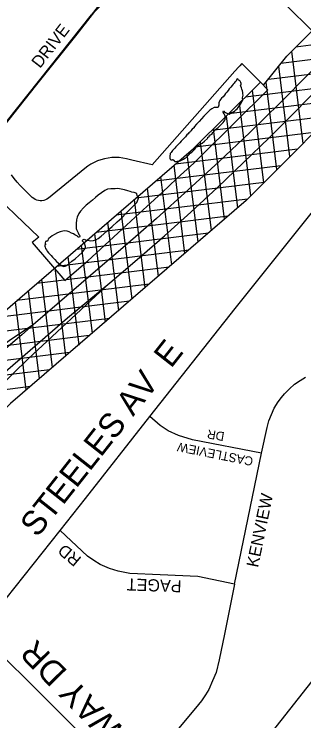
# Model space of a CAD drawing. Extents: x 586326 to 623965, y 4819854 to 4857850.
# Drawn here: x 608134 to 608733, y 4842936 to 4844397 of the extents above; entities that cross this region are included whole.
import ezdxf

# ---------------------------------------------------------------- set-up
doc = ezdxf.new("R2010")
doc.units = 0
for name, color, linetype in [('407 Parkway Belt', 7, 'Continuous'), ('Lots_Concessions', 7, 'Continuous'), ('Major Rds and Hwys', 7, 'Continuous'), ('Major Rds Lbls', 7, 'Continuous'), ('Minor Rd Lbls', 7, 'Continuous'), ('Minor Rds', 7, 'Continuous'), ('Park Outlines', 7, 'Continuous'), ('Proposed Secondary Rds', 7, 'Continuous'), ('Secondary Rds Lbls', 7, 'Continuous'), ('SWM Ponds', 7, 'Continuous')]:
    doc.layers.add(name, color=color, linetype=linetype)

msp = doc.modelspace()

# ---------------------------------------------------------------- linework, layer by layer
at = {"layer": '407 Parkway Belt'}
for p, q in [((608776.9, 4844336.3), (608716.8, 4844328.9)), ((608731.3, 4844129.5), (608707.9, 4844320.1)), ((608803.6, 4844309.3), (608685.2, 4844294.8)), ((608704.4, 4844102.5), (608681.4, 4844289.4)), ((608830.2, 4844282.4), (608660.3, 4844261.5)), ((608856.7, 4844255.4), (608612.5, 4844225.4)), ((608677.5, 4844075.4), (608655.3, 4844255.9)), ((608650.6, 4844048.4), (608627.1, 4844239.9)), ((608822.4, 4844221), (608577.7, 4844190.9)), ((608623.7, 4844021.4), (608600.1, 4844213.2)), ((608788.1, 4844186.6), (608542.9, 4844156.4)), ((608596.5, 4843996.5), (608573.2, 4844186.5)), ((608569.2, 4843972.9), (608546.2, 4844159.8)), ((608753.8, 4844152.1), (608508.1, 4844121.9)), ((608541.9, 4843949.3), (608519.3, 4844133)), ((608719.6, 4844117.7), (608467.7, 4844086.8)), ((608514.5, 4843925.6), (608492.2, 4844107.8)), ((608685.3, 4844083.2), (608426.7, 4844051.5)), ((608487.2, 4843902), (608464.8, 4844084.3)), ((608459.9, 4843878.3), (608437.5, 4844060.8)), ((608651, 4844048.8), (608385.8, 4844016.3)), ((608432.6, 4843854.7), (608410.2, 4844037.2)), ((608616.7, 4844014.4), (608344.9, 4843981)), ((608405.2, 4843831), (608382.8, 4844013.7)), ((608576.5, 4843979.2), (608303.9, 4843945.7)), ((608377.9, 4843807.4), (608355.5, 4843990.1)), ((608350.6, 4843783.7), (608328.1, 4843966.6)), ((608535.8, 4843944), (608263, 4843910.5)), ((608323.3, 4843760.1), (608300.8, 4843943.1)), ((608495.1, 4843908.8), (608222, 4843875.2)), ((608296, 4843736.4), (608273.5, 4843919.5)), ((608268.6, 4843712.8), (608246.1, 4843896)), ((608454.4, 4843873.5), (608181.1, 4843840)), ((608241.1, 4843690.5), (608218.8, 4843872.5)), ((608213.9, 4843666.4), (608191.5, 4843848.9)), ((608413.7, 4843838.3), (608140.2, 4843804.7)), ((608186.5, 4843643.1), (608164.1, 4843825.4)), ((608373, 4843803.1), (608099.2, 4843769.5)), ((608159.1, 4843620.3), (608136.8, 4843801.8)), ((608332.3, 4843767.9), (608058.3, 4843734.2)), ((608289.4, 4843732.4), (608017.3, 4843699)), ((608248.8, 4843697.2), (607976.4, 4843663.7)), ((608207.1, 4843661.8), (607935.5, 4843628.5)), ((608167.9, 4843626.8), (607894.5, 4843593.2))]:
    msp.add_line(p, q, dxfattribs=at)
msp.add_lwpolyline([(607792.2, 4843393.5), (607628.2, 4843560.6), (607658.3, 4843596.8), (607714.3, 4843550.9), (607739, 4843575.7), (607891.2, 4843590.3), (608505, 4844118.9), (608643.6, 4844256.2), (608649.9, 4844249.9), (608697.6, 4844309.7), (608750.9, 4844362.7), (608856.8, 4844255.5), (608614.1, 4844011.8), (608126.7, 4843592.1), (607928.6, 4843395.3), (607929.7, 4843335), (608067.6, 4843161.7), (608064.1, 4843157.3), (608049.6, 4843156.6), (608043.7, 4843150.8), (608038.4, 4843142.6)], close=True, dxfattribs=at)
at = {"layer": 'Lots_Concessions'}
for p, q in [((608384.2, 4844511.9), (608263.7, 4844355.7)), ((608263.7, 4844355.7), (608384.2, 4844511.9)), ((608263.7, 4844355.7), (608178, 4844248.1)), ((608178, 4844248.1), (608263.7, 4844355.7)), ((608178, 4844248.1), (608055.8, 4844094.8)), ((608353.8, 4842513.9), (609345.5, 4843776))]:
    msp.add_line(p, q, dxfattribs=at)
at = {"layer": 'Major Rds and Hwys'}
for points in [[(608791.1, 4844321.9), (608744.1, 4844273.8), (608683.1, 4844212.8), (608621.3, 4844152.4), (608557.5, 4844091.8), (608494.1, 4844033.4), (608428.8, 4843974.2), (608363.8, 4843917.8), (608297.5, 4843861.3), (608173.8, 4843754.2)], [(608332, 4843841.4), (608388.5, 4843889.4), (608444.9, 4843938.8), (608499.3, 4843987.3), (608554.4, 4844038.3), (608608.6, 4844089.8), (608661.1, 4844140.8), (608714, 4844193.8), (608765.1, 4844246.3), (608813.6, 4844297.9)], [(608414.5, 4843565.3), (608591, 4843788), (608913.4, 4844191.7)], [(608039.9, 4843140.2), (608033.8, 4843148), (607916.3, 4843298.7), (607909.4, 4843310.3), (607906.5, 4843316.3), (607903.7, 4843323.2), (607899.4, 4843336.4), (607896.8, 4843349.3), (607895.4, 4843362.2), (607895.3, 4843375.8), (607896.9, 4843389.2), (607899.5, 4843402.3), (607903.6, 4843414.9), (607909.1, 4843426.8), (607916.1, 4843438.1), (607923.6, 4843449.4), (607932.7, 4843459.4), (607941.1, 4843467), (608163.5, 4843684.2), (608332, 4843841.4)], [(607966.2, 4843528.2), (608244.3, 4843768.9), (608288.7, 4843805.4), (608332, 4843841.4)], [(608173.8, 4843754.2), (608126.9, 4843723.4), (607959.8, 4843597.3), (607942.8, 4843588.4), (607926.5, 4843580.7), (607908.3, 4843574.4), (607890.3, 4843569.2), (607877.4, 4843566.4), (607865.5, 4843564.3), (607804, 4843560.2), (607796.8, 4843559.2), (607783.5, 4843556.8), (607770.6, 4843552.4), (607763.1, 4843549.4), (607756.1, 4843545.2), (607748.2, 4843540.9), (607741.6, 4843536.4), (607708.2, 4843506.7), (607694.3, 4843491.3)], [(608173.8, 4843754.2), (608150.2, 4843733.7), (607780.7, 4843418.4), (607776.5, 4843414.6), (607772.3, 4843410.8)], [(608229.4, 4843329.2), (608281.7, 4843395.2), (608414.5, 4843565.3)], [(608061.4, 4843118.2), (608229.4, 4843329.2)], [(608377.7, 4842804.3), (608061.4, 4843118.2)]]:
    msp.add_lwpolyline(points, dxfattribs=at)
at = {"layer": 'Minor Rds'}
for points in [[(608791.1, 4844321.9), (608749.1, 4844363.6), (608648.4, 4844463.7), (608648, 4844464.2), (608434, 4844677), (608431, 4844680.6), (608428.7, 4844683.9), (608427.3, 4844687.1), (608425.4, 4844693.7)], [(608645.5, 4843489.5), (608656.9, 4843542), (608660.9, 4843555.7), (608666, 4843569.4), (608672, 4843582), (608680.3, 4843595.5), (608687.1, 4843604.5), (608693.3, 4843611.9), (608703.6, 4843622.4), (608713.8, 4843631.5), (608725.5, 4843639.7), (608736.4, 4843646.3)], [(608645.5, 4843489.5), (608502.6, 4843516.8), (608474, 4843525.6), (608452.6, 4843535.6), (608436.2, 4843546.7), (608414.5, 4843565.3)], [(608589.7, 4843218.1), (608645.5, 4843489.5)], [(608589.7, 4843218.1), (608513.7, 4843234.5), (608436.4, 4843237.8), (608373.3, 4843240.4), (608349.5, 4843245), (608331.2, 4843250.9), (608311.9, 4843258.8), (608298.7, 4843267.4), (608286.2, 4843276.1), (608229.4, 4843329.2)], [(608589.7, 4843218.1), (608569.2, 4843115.1), (608558.1, 4843062), (608551.5, 4843036), (608544.3, 4843018.4), (608536.6, 4843000.8), (608529.9, 4842989.5), (608521.7, 4842977), (608509.3, 4842962.2), (608377.7, 4842804.3)]]:
    msp.add_lwpolyline(points, dxfattribs=at)
at = {"layer": 'Park Outlines'}
msp.add_lwpolyline([(608118.6, 4843999.7), (608137.2, 4843981.8), (608185.1, 4843935.8), (608171.9, 4843925), (608239.3, 4843846.4), (608286.8, 4843886.9), (608366.4, 4843960.3), (608393.5, 4843985.2), (608416, 4844006), (608441, 4844029), (608455, 4844042), (608470.7, 4844057.1), (608485, 4844070.1), (608506, 4844089), (608520.7, 4844103.6), (608658.6, 4844240.1), (608643.6, 4844256.1), (608629.7, 4844269.9), (608609.4, 4844289.8), (608604.6, 4844294.6), (608600.6, 4844290.1), (608598.6, 4844287.9), (608590.7, 4844278.9), (608419.9, 4844085.3), (608377.7, 4844095.2), (608366.6, 4844097.8), (608359.1, 4844099.3), (608351.5, 4844100.2), (608343.9, 4844100.5), (608336.2, 4844100.2), (608328.6, 4844099.3), (608321.1, 4844097.9), (608313.7, 4844095.8), (608306.5, 4844093.3), (608299.6, 4844090.2), (608293, 4844086.6), (608286.7, 4844082.5), (608280.7, 4844078), (608205, 4844016.4), (608202, 4844014.4), (608198.8, 4844012.7), (608195.4, 4844011.6), (608191.8, 4844011), (608188.2, 4844010.9), (608184.6, 4844011.3), (608181.1, 4844012.2), (608177.8, 4844013.6), (608174.7, 4844015.5), (608171.9, 4844017.8), (608153.3, 4844035.7), (608146.7, 4844042.4), (608140.4, 4844049.4), (608134.4, 4844056.7), (608128.8, 4844064.3)], dxfattribs=at)
at = {"layer": 'Proposed Secondary Rds'}
msp.add_lwpolyline([(607543, 4843902.7), (607869.6, 4843962.6), (607887.2, 4843965.9), (607906.8, 4843970.5), (607918.4, 4843974.9), (607932.9, 4843981.3), (607960.2, 4843996.9), (607976.5, 4844008.1), (607986.3, 4844015.5), (607990.6, 4844019.3), (607994.1, 4844023.2), (608026.3, 4844058.5), (608047.1, 4844085), (608074.5, 4844119.7), (608077.3, 4844123.2), (608294, 4844395.6), (608333.4, 4844436.3), (608347.6, 4844447.5), (608361.3, 4844457.1), (608378, 4844466.9), (608389.3, 4844472.3)], dxfattribs=at)
at = {"layer": 'SWM Ponds'}
for points in [[(608460.1, 4844113.2), (608458.7, 4844110.9), (608457, 4844108.5), (608456.6, 4844106.3), (608456.2, 4844104.3), (608455.9, 4844101.4), (608456, 4844098.9), (608456.9, 4844097.3), (608458.2, 4844095.9), (608458.7, 4844095.5), (608459.4, 4844095.5), (608460.9, 4844095.8), (608461.7, 4844095.7), (608461.9, 4844096.1), (608462.3, 4844096.2), (608464.2, 4844094.9), (608464.7, 4844094.4), (608465.2, 4844093.9), (608465.5, 4844093.2), (608465.5, 4844092.6), (608466.6, 4844092.4), (608468.2, 4844092.5), (608471.3, 4844092.6), (608474.3, 4844093.1), (608477.2, 4844093.9), (608480.3, 4844095.1), (608484.3, 4844096.7), (608486.7, 4844098.1), (608489.3, 4844100), (608492.7, 4844103.4), (608496, 4844107), (608498.4, 4844109.3), (608501.6, 4844111.8), (608505.3, 4844114.9), (608508, 4844118), (608509.6, 4844120.6), (608511, 4844123), (608516.2, 4844126.2), (608519.5, 4844128.4), (608522.6, 4844130.2), (608527.9, 4844134.4), (608533.8, 4844139.7), (608534.6, 4844141.1), (608534.8, 4844142.7), (608537.1, 4844143.2), (608537.6, 4844145.1), (608539.6, 4844145.9), (608539.6, 4844147.1), (608543.3, 4844148.9), (608543.3, 4844150), (608545.1, 4844152), (608548.4, 4844155.3), (608550.6, 4844158.1), (608555.7, 4844162.7), (608559.9, 4844166.4), (608563.7, 4844170), (608566.3, 4844172.9), (608568.5, 4844175.3), (608569.7, 4844177.3), (608570.6, 4844179.7), (608570.9, 4844182.4), (608570.5, 4844185.6), (608569.7, 4844188.3), (608568.7, 4844190.9), (608566.5, 4844193.9), (608566.2, 4844195), (608566.3, 4844195.9), (608567.1, 4844196.6), (608568.1, 4844196.3), (608569.3, 4844194.8), (608571.3, 4844193.7), (608574.2, 4844192.1), (608576.8, 4844190.4), (608579, 4844190), (608581.6, 4844191.8), (608583.6, 4844193.3), (608585.5, 4844194.1), (608587.7, 4844194.7), (608590.5, 4844196.9), (608592.7, 4844198.8), (608595.1, 4844200.9), (608597.2, 4844203.5), (608598.6, 4844206), (608602.2, 4844210.8), (608604.3, 4844214.1), (608605.7, 4844217.1), (608606.7, 4844219.2), (608606.8, 4844220.5), (608606.4, 4844221.8), (608606.3, 4844223.5), (608607, 4844226.3), (608607.4, 4844229.2), (608607.2, 4844231.9), (608606.7, 4844235), (608606.2, 4844238), (608605.2, 4844241.5), (608604, 4844244.5), (608602.9, 4844248.1), (608602.2, 4844249.7), (608602.5, 4844250.8), (608603.5, 4844251.7), (608603.4, 4844253.3), (608602.8, 4844255.3), (608602.1, 4844256.6), (608601.3, 4844258), (608599.8, 4844259.5), (608598.3, 4844260.2), (608596.6, 4844263.3), (608594.5, 4844262.7), (608594.1, 4844260.1), (608592.7, 4844257.3), (608590.6, 4844256.3), (608589, 4844254), (608586.9, 4844251.9), (608584.6, 4844249.2), (608582.1, 4844246), (608579, 4844242.6), (608576.5, 4844238.8), (608573.6, 4844235.3), (608571.1, 4844233), (608568.8, 4844229.6), (608566, 4844226.2), (608562.9, 4844222.9), (608561, 4844220.5), (608559.3, 4844218), (608558, 4844215.2), (608557.2, 4844213.8), (608557.5, 4844212.2), (608557.3, 4844208.9), (608556.8, 4844206.5), (608556, 4844204.3), (608554.7, 4844203.6), (608551.9, 4844203.5), (608547.7, 4844203.6), (608542.9, 4844201), (608538.9, 4844198), (608532.3, 4844191.8), (608526.3, 4844185.8), (608521.4, 4844180.6), (608516.5, 4844174.8), (608511.5, 4844169.3), (608506.4, 4844163.7), (608506.6, 4844162.1), (608505.1, 4844160.9), (608502.1, 4844159.1), (608499.3, 4844155.6), (608498.5, 4844154), (608497.3, 4844153), (608495.3, 4844151.4), (608493.7, 4844149.7), (608491.5, 4844147.1), (608490, 4844145.3), (608488.3, 4844143.1), (608486.2, 4844140.8), (608483.4, 4844138.2), (608481, 4844135.8), (608479.6, 4844133.9), (608476.9, 4844130.9), (608475.2, 4844129.2), (608471.2, 4844125.4), (608470.1, 4844124), (608468.6, 4844122.3), (608466.5, 4844120), (608464.7, 4844118.6), (608462.7, 4844116.6), (608461.5, 4844114.9)], [(608262.8, 4843963.7), (608262.8, 4843957.8), (608262.7, 4843953.7), (608263.1, 4843951.3), (608264.4, 4843948.6), (608266.4, 4843944.9), (608268.2, 4843941.6), (608269.4, 4843939.6), (608270, 4843937.9), (608270, 4843937), (608269.1, 4843936), (608268.2, 4843935.8), (608267.3, 4843935.6), (608266, 4843936.4), (608265, 4843937.5), (608264, 4843938.3), (608259.9, 4843940.9), (608257.1, 4843942.5), (608253, 4843944.3), (608247.7, 4843946.6), (608244, 4843947.9), (608239.4, 4843949), (608234.6, 4843948.1), (608229.3, 4843946.7), (608223.8, 4843944.8), (608218, 4843941.6), (608213.2, 4843938.4), (608209.5, 4843935.9), (608206.3, 4843933), (608204.8, 4843931.4), (608203.9, 4843929), (608203.2, 4843928.1), (608203.4, 4843927.6), (608202.8, 4843927.5), (608202.6, 4843927.2), (608200.9, 4843927.2), (608200.5, 4843927), (608199.4, 4843927), (608198.2, 4843923.9), (608198.5, 4843923.8), (608198.6, 4843922.4), (608198.8, 4843922.1), (608198.9, 4843921.3), (608198.8, 4843920.9), (608199, 4843919.8), (608197.9, 4843919.6), (608197.8, 4843918.4), (608197.7, 4843917.2), (608198.3, 4843915.1), (608199.4, 4843912.4), (608200.9, 4843909.8), (608202.8, 4843906.7), (608205.5, 4843903.5), (608208.1, 4843900.7), (608210.8, 4843897.9), (608213.5, 4843894.7), (608215.4, 4843892.5), (608218.2, 4843889.4), (608222, 4843885.5), (608225.3, 4843882.4), (608229.5, 4843878.9), (608233.6, 4843876.2), (608236.6, 4843875.4), (608239.5, 4843876.1), (608242.4, 4843877.2), (608247, 4843880.5), (608253.6, 4843885.8), (608260.7, 4843891.2), (608267.8, 4843897.8), (608274.8, 4843903.9), (608276.8, 4843906.6), (608279.2, 4843909.5), (608280.8, 4843912.2), (608281.5, 4843914.5), (608281.6, 4843916.4), (608280.9, 4843918.8), (608280.2, 4843921.9), (608279, 4843923.9), (608277.4, 4843925.5), (608275.9, 4843927.4), (608275.6, 4843928.8), (608276, 4843930.2), (608277.4, 4843931.2), (608279.3, 4843931.3), (608281.7, 4843930.5), (608285, 4843929.4), (608289.7, 4843928.6), (608293.1, 4843928.1), (608298.6, 4843928.7), (608303.2, 4843930.2), (608307.8, 4843932.8), (608314, 4843937.8), (608326, 4843947.9), (608337.1, 4843957.5), (608347.2, 4843967.2), (608356.8, 4843976), (608365.2, 4843984.8), (608376.1, 4843995.6), (608387.6, 4844007.6), (608389.5, 4844011), (608390.8, 4844014.2), (608391.3, 4844016.6), (608391.2, 4844018.5), (608390.4, 4844018.9), (608389.7, 4844019.5), (608389.2, 4844020.3), (608388.8, 4844021.5), (608388.4, 4844022.9), (608388, 4844024.2), (608387.6, 4844025.6), (608386.1, 4844026.6), (608384.3, 4844027.4), (608382.6, 4844028.1), (608377.6, 4844029.1), (608374.4, 4844029.9), (608369.4, 4844031.5), (608362.1, 4844033.4), (608355.8, 4844034.8), (608348.4, 4844036.1), (608343.2, 4844035.4), (608339, 4844036), (608333.8, 4844036), (608327.2, 4844034.9), (608321.4, 4844032), (608314.6, 4844027.6), (608308.3, 4844022.5), (608302.7, 4844017.8), (608296, 4844012), (608289.7, 4844006.9), (608283.4, 4844001.8), (608277.7, 4843996.3), (608271.3, 4843989.8), (608267.9, 4843984.4), (608264.4, 4843977.3), (608262.9, 4843971.4)]]:
    msp.add_lwpolyline(points, close=True, dxfattribs=at)

# ---------------------------------------------------------------- texts
at = {"layer": 'Major Rds Lbls'}
for s, height, rotation, p in [('STEELES AV  E', 49.998, 51.7099, (608182.1, 4843313)), ('GOREWAY DR', 50, 134.5738, (608504.6, 4842776.1))]:
    msp.add_text(s, height=height, rotation=rotation, dxfattribs=at).set_placement(p)
at = {"layer": 'Minor Rd Lbls'}
for s, height, rotation, p in [('DR', 18.46, 170.5412, (608570, 4843532.3)), ('CASTLEVIEW', 18.46, 168.7463, (608629.6, 4843480.6)), ('KENVIEW', 25, 78.4026, (608638.5, 4843251.6)), ('RD', 25, 140.1646, (608275.1, 4843272.2)), ('PAGET', 25, 177.9649, (608480.7, 4843226.4))]:
    msp.add_text(s, height=height, rotation=rotation, dxfattribs=at).set_placement(p)
at = {"layer": 'Secondary Rds Lbls'}
msp.add_text('DRIVE', height=25, rotation=52.1648, dxfattribs=at).set_placement((608187.7, 4844283.4))

doc.saveas('drawing.dxf')
